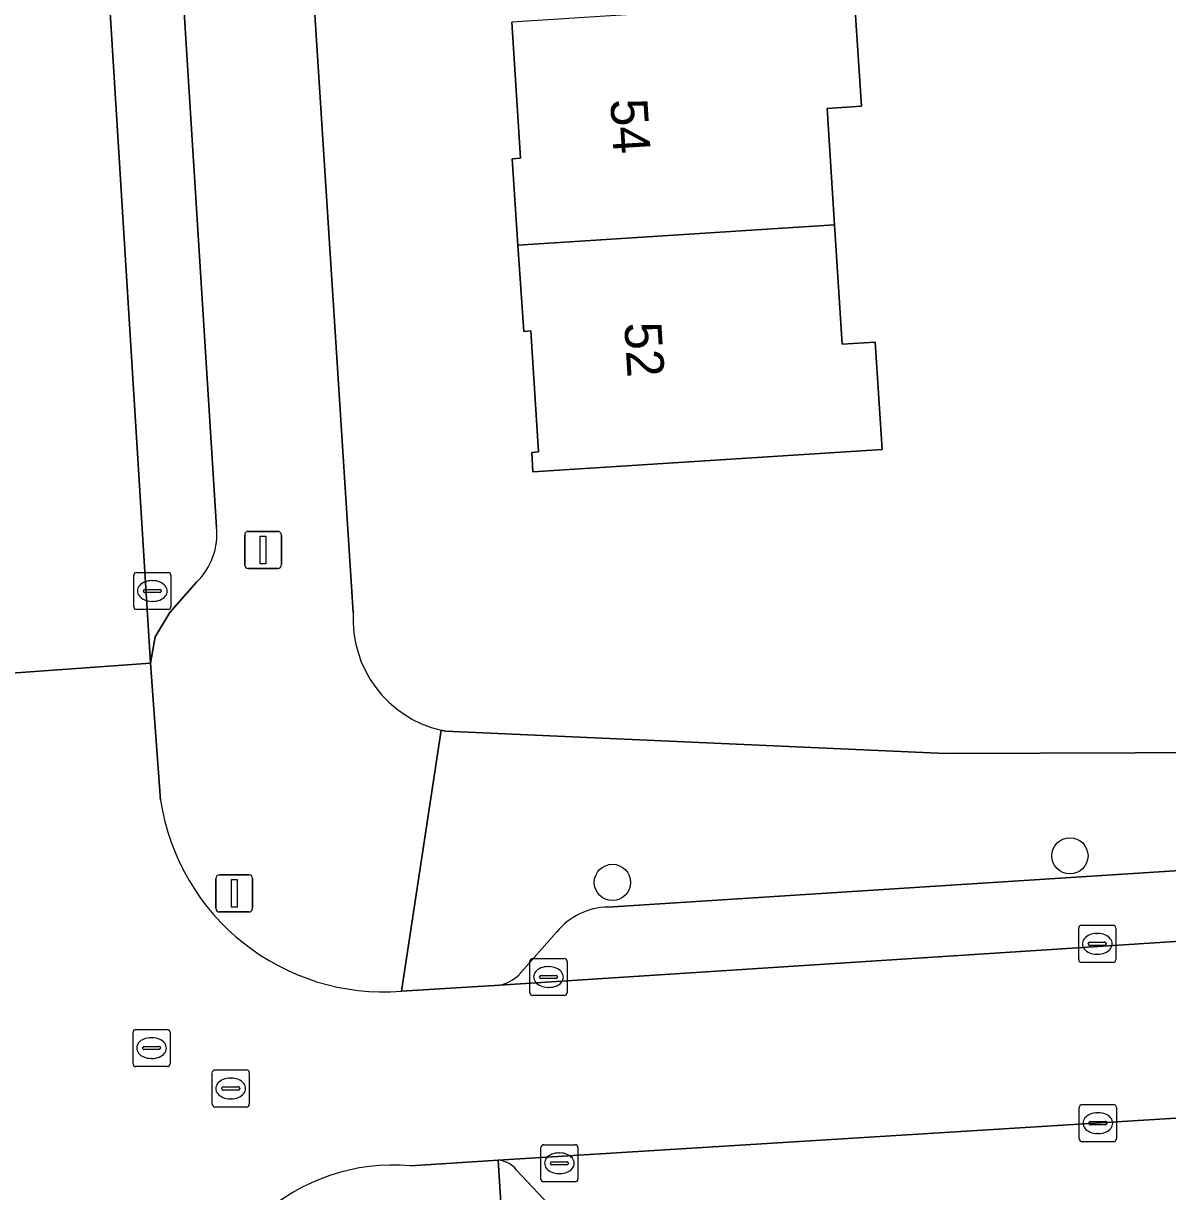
# Model space of a CAD drawing. Extents: x 159680 to 160786, y 387323 to 388340.
# Drawn here: x 160494.74 to 160525.61, y 387772 to 387803.51 of the extents above; entities that cross this region are included whole.
import ezdxf

# ---------------------------------------------------------------- set-up
doc = ezdxf.new("R2010")
doc.units = 0
for name, color, linetype in [('IMGEO_Boom', 7, 'Continuous'), ('IMGEO_Erf', 7, 'Continuous'), ('IMGEO_Kolk', 7, 'Continuous'), ('IMGEO_Lichtmast', 7, 'Continuous'), ('IMGEO_Pand', 7, 'Continuous'), ('IMGEO_Pand_nummerreeks', 7, 'Continuous'), ('IMGEO_Parkeervlak_open', 7, 'Continuous'), ('IMGEO_Rijbaan_lokaal_gesloten', 7, 'Continuous'), ('IMGEO_Rijbaan_lokaal_open', 7, 'Continuous'), ('IMGEO_Rioolput', 7, 'Continuous'), ('IMGEO_Voetpad_open', 7, 'Continuous')]:
    doc.layers.add(name, color=color, linetype=linetype)

msp = doc.modelspace()

# ---------------------------------------------------------------- linework, layer by layer
at = {"layer": 'IMGEO_Boom'}
for centre in [(160522.971, 387781.057), (160510.631, 387780.34)]:
    msp.add_circle(centre, 0.489, dxfattribs=at)
at = {"layer": 'IMGEO_Erf'}
for points in [[(160500.341, 387835.52), (160500.379, 387835.194), (160500.855, 387831.103), (160503.639, 387787.615)], [(160506.008, 387784.442), (160506.129, 387784.42), (160519.612, 387783.82), (160529.842, 387783.849), (160530.037, 387783.861), (160529.374, 387794.076), (160526.859, 387793.912), (160526.547, 387798.705), (160526.248, 387803.312), (160528.764, 387803.476), (160528.584, 387806.103), (160526.069, 387805.939), (160525.757, 387810.736), (160525.458, 387815.339)], [(160517.163, 387804.13), (160517.346, 387801.271), (160516.426, 387801.212), (160516.626, 387798.075), (160516.832, 387794.853), (160517.72, 387794.91), (160517.905, 387792.012), (160508.488, 387791.412), (160508.454, 387791.938), (160508.641, 387791.95), (160508.432, 387795.213), (160508.241, 387795.2), (160508.082, 387797.528), (160507.923, 387799.855), (160508.149, 387799.869), (160507.915, 387803.538)]]:
    msp.add_lwpolyline(points, dxfattribs=at)
msp.add_arc((160506.718, 387787.443), 3.084, 176.803, 256.688, dxfattribs=at)
at = {"layer": 'IMGEO_Kolk'}
for p, q in [((160497.72, 387787.773), (160497.72, 387788.625)), ((160497.795, 387788.699), (160498.647, 387788.699)), ((160498.721, 387788.625), (160498.721, 387787.773)), ((160498.208, 387788.479), (160498.233, 387788.479)), ((160497.979, 387788.193), (160497.979, 387788.205)), ((160498.417, 387788.156), (160498.019, 387788.156)), ((160498.022, 387788.242), (160498.42, 387788.242)), ((160498.463, 387788.205), (160498.463, 387788.193)), ((160498.647, 387787.699), (160497.795, 387787.699)), ((160498.231, 387787.919), (160498.206, 387787.919)), ((160523.284, 387779.183), (160524.136, 387779.183)), ((160523.209, 387778.257), (160523.209, 387779.109)), ((160523.697, 387778.963), (160523.722, 387778.963)), ((160524.21, 387779.109), (160524.21, 387778.257)), ((160523.468, 387778.677), (160523.468, 387778.689)), ((160523.906, 387778.64), (160523.508, 387778.64)), ((160523.511, 387778.726), (160523.909, 387778.726)), ((160523.952, 387778.689), (160523.952, 387778.677)), ((160508.482, 387778.289), (160509.334, 387778.289)), ((160523.72, 387778.403), (160523.695, 387778.403)), ((160508.407, 387777.363), (160508.407, 387778.215)), ((160508.895, 387778.069), (160508.92, 387778.069)), ((160509.408, 387778.215), (160509.408, 387777.363)), ((160524.136, 387778.183), (160523.284, 387778.183)), ((160508.666, 387777.783), (160508.666, 387777.795)), ((160509.104, 387777.746), (160508.706, 387777.746)), ((160508.709, 387777.832), (160509.107, 387777.832)), ((160509.15, 387777.795), (160509.15, 387777.783)), ((160509.334, 387777.289), (160508.482, 387777.289)), ((160508.918, 387777.509), (160508.893, 387777.509)), ((160523.225, 387773.422), (160523.225, 387774.274)), ((160523.3, 387774.348), (160524.152, 387774.348)), ((160524.226, 387774.274), (160524.226, 387773.422)), ((160523.484, 387773.842), (160523.484, 387773.854)), ((160523.527, 387773.891), (160523.925, 387773.891)), ((160523.713, 387774.128), (160523.738, 387774.128)), ((160523.968, 387773.854), (160523.968, 387773.842)), ((160523.922, 387773.805), (160523.524, 387773.805)), ((160523.736, 387773.568), (160523.711, 387773.568)), ((160508.701, 387772.339), (160508.701, 387773.191)), ((160508.776, 387773.265), (160509.628, 387773.265)), ((160509.702, 387773.191), (160509.702, 387772.339)), ((160524.152, 387773.348), (160523.3, 387773.348)), ((160509.189, 387773.045), (160509.214, 387773.045)), ((160508.96, 387772.759), (160508.96, 387772.771)), ((160509.398, 387772.722), (160509, 387772.722)), ((160509.003, 387772.808), (160509.401, 387772.808)), ((160509.444, 387772.771), (160509.444, 387772.759)), ((160509.628, 387772.265), (160508.776, 387772.265)), ((160509.212, 387772.485), (160509.187, 387772.485))]:
    msp.add_line(p, q, dxfattribs=at)
for points in [[(160497.72, 387787.773), (160497.72, 387788.625)], [(160497.795, 387788.699), (160498.647, 387788.699)], [(160498.721, 387788.625), (160498.721, 387787.773)], [(160498.647, 387787.699), (160497.795, 387787.699)], [(160523.284, 387779.183), (160524.136, 387779.183)], [(160523.209, 387778.257), (160523.209, 387779.109)], [(160524.21, 387779.109), (160524.21, 387778.257)], [(160508.482, 387778.289), (160509.334, 387778.289)], [(160508.407, 387777.363), (160508.407, 387778.215)], [(160509.408, 387778.215), (160509.408, 387777.363)], [(160524.136, 387778.183), (160523.284, 387778.183)], [(160509.334, 387777.289), (160508.482, 387777.289)], [(160523.225, 387773.422), (160523.225, 387774.274)], [(160523.3, 387774.348), (160524.152, 387774.348)], [(160524.226, 387774.274), (160524.226, 387773.422)], [(160508.701, 387772.339), (160508.701, 387773.191)], [(160508.776, 387773.265), (160509.628, 387773.265)], [(160509.702, 387773.191), (160509.702, 387772.339)], [(160524.152, 387773.348), (160523.3, 387773.348)], [(160509.628, 387772.265), (160508.776, 387772.265)]]:
    msp.add_lwpolyline(points, dxfattribs=at)
for centre, radius, start, end in [((160497.797, 387788.623), 0.0765, 91.552, 178.448), ((160497.797, 387788.623), 0.0765, 91.552, 178.448), ((160498.645, 387788.623), 0.0765, 1.552, 88.448), ((160498.645, 387788.623), 0.0765, 1.552, 88.448), ((160498.019, 387788.202), 0.0403, 85.8775, 175.7526), ((160498.016, 387788.192), 0.0366, 178.938, 274.7102), ((160498.42, 387788.199), 0.043, 264.8664, 352.4533), ((160498.424, 387788.204), 0.0386, 1.7309, 96.639), ((160497.797, 387787.775), 0.0765, 181.552, 268.448), ((160497.797, 387787.775), 0.0765, 181.552, 268.448), ((160498.645, 387787.775), 0.0765, 271.552, 358.448), ((160498.645, 387787.775), 0.0765, 271.552, 358.448), ((160523.286, 387779.107), 0.0765, 91.552, 178.448), ((160523.286, 387779.107), 0.0765, 91.552, 178.448), ((160524.134, 387779.107), 0.0765, 1.552, 88.448), ((160524.134, 387779.107), 0.0765, 1.552, 88.448), ((160523.508, 387778.686), 0.0403, 85.8775, 175.7526), ((160523.505, 387778.676), 0.0366, 178.938, 274.7102), ((160523.909, 387778.683), 0.043, 264.8664, 352.4533), ((160523.913, 387778.688), 0.0386, 1.7309, 96.639), ((160508.484, 387778.213), 0.0765, 91.552, 178.448), ((160508.484, 387778.213), 0.0765, 91.552, 178.448), ((160509.332, 387778.213), 0.0765, 1.552, 88.448), ((160509.332, 387778.213), 0.0765, 1.552, 88.448), ((160523.286, 387778.259), 0.0765, 181.552, 268.448), ((160523.286, 387778.259), 0.0765, 181.552, 268.448), ((160524.134, 387778.259), 0.0765, 271.552, 358.448), ((160524.134, 387778.259), 0.0765, 271.552, 358.448), ((160508.706, 387777.792), 0.0403, 85.8775, 175.7526), ((160508.703, 387777.782), 0.0366, 178.938, 274.7102), ((160509.107, 387777.789), 0.043, 264.8664, 352.4533), ((160509.111, 387777.794), 0.0386, 1.7309, 96.639), ((160508.484, 387777.365), 0.0765, 181.552, 268.448), ((160508.484, 387777.365), 0.0765, 181.552, 268.448), ((160509.332, 387777.365), 0.0765, 271.552, 358.448), ((160509.332, 387777.365), 0.0765, 271.552, 358.448), ((160523.302, 387774.272), 0.0765, 91.552, 178.448), ((160523.302, 387774.272), 0.0765, 91.552, 178.448), ((160524.15, 387774.272), 0.0765, 1.552, 88.448), ((160524.15, 387774.272), 0.0765, 1.552, 88.448), ((160523.524, 387773.851), 0.0403, 85.8775, 175.7526), ((160523.521, 387773.841), 0.0366, 178.938, 274.7102), ((160523.925, 387773.848), 0.043, 264.8664, 352.4533), ((160523.929, 387773.853), 0.0386, 1.7309, 96.639), ((160508.778, 387773.189), 0.0765, 91.552, 178.448), ((160508.778, 387773.189), 0.0765, 91.552, 178.448), ((160509.626, 387773.189), 0.0765, 1.552, 88.448), ((160509.626, 387773.189), 0.0765, 1.552, 88.448), ((160523.302, 387773.424), 0.0765, 181.552, 268.448), ((160523.302, 387773.424), 0.0765, 181.552, 268.448), ((160524.15, 387773.424), 0.0765, 271.552, 358.448), ((160524.15, 387773.424), 0.0765, 271.552, 358.448), ((160509, 387772.768), 0.0403, 85.8775, 175.7526), ((160508.997, 387772.758), 0.0366, 178.938, 274.7102), ((160509.401, 387772.765), 0.043, 264.8664, 352.4533), ((160509.405, 387772.77), 0.0386, 1.7309, 96.639), ((160508.778, 387772.341), 0.0765, 181.552, 268.448), ((160508.778, 387772.341), 0.0765, 181.552, 268.448), ((160509.626, 387772.341), 0.0765, 271.552, 358.448), ((160509.626, 387772.341), 0.0765, 271.552, 358.448)]:
    msp.add_arc(centre, radius, start, end, dxfattribs=at)
for centre, major_axis, ratio, start_param, end_param in [((160498.207, 387788.199), (-0.387, 0.002), 0.722429, 4.712389, 7.853982), ((160498.232, 387788.199), (-0.39, 0.002), 0.717154, 1.570796, 4.712389), ((160523.696, 387778.683), (-0.387, 0.002), 0.722429, 4.712389, 7.853982), ((160523.721, 387778.683), (-0.39, 0.002), 0.717154, 1.570796, 4.712389), ((160508.894, 387777.789), (-0.387, 0.002), 0.722429, 4.712389, 7.853982), ((160508.919, 387777.789), (-0.39, 0.002), 0.717154, 1.570796, 4.712389), ((160523.712, 387773.848), (-0.387, 0.002), 0.722429, 4.712389, 7.853982), ((160523.737, 387773.848), (-0.39, 0.002), 0.717154, 1.570796, 4.712389), ((160509.188, 387772.765), (-0.387, 0.002), 0.722429, 4.712389, 7.853982), ((160509.213, 387772.765), (-0.39, 0.002), 0.717154, 1.570796, 4.712389)]:
    msp.add_ellipse(centre, major_axis=major_axis, ratio=ratio, start_param=start_param, end_param=end_param, dxfattribs=at)
at = {"layer": 'IMGEO_Lichtmast'}
for p, q in [((160500.712, 387788.907), (160500.712, 387789.707)), ((160500.712, 387789.707), (160500.712, 387788.907)), ((160500.812, 387789.807), (160501.602, 387789.807)), ((160501.602, 387789.807), (160500.812, 387789.807)), ((160501.702, 387789.707), (160501.702, 387788.907)), ((160501.702, 387788.907), (160501.702, 387789.707)), ((160501.602, 387788.807), (160500.812, 387788.807)), ((160500.812, 387788.807), (160501.602, 387788.807)), ((160499.936, 387779.643), (160499.936, 387780.443)), ((160499.936, 387780.443), (160499.936, 387779.643)), ((160500.036, 387780.543), (160500.826, 387780.543)), ((160500.826, 387780.543), (160500.036, 387780.543)), ((160500.926, 387780.443), (160500.926, 387779.643)), ((160500.926, 387779.643), (160500.926, 387780.443)), ((160500.826, 387779.543), (160500.036, 387779.543)), ((160500.036, 387779.543), (160500.826, 387779.543))]:
    msp.add_line(p, q, dxfattribs=at)
for points in [[(160501.132, 387789.682), (160501.282, 387789.682), (160501.282, 387788.932), (160501.132, 387788.932), (160501.132, 387789.682)], [(160500.356, 387780.418), (160500.506, 387780.418), (160500.506, 387779.668), (160500.356, 387779.668), (160500.356, 387780.418)]]:
    msp.add_lwpolyline(points, dxfattribs=at)
for centre, start, end in [((160500.812, 387789.707), 90, 180), ((160500.812, 387789.707), 90, 180), ((160501.602, 387789.707), 0, 90), ((160501.602, 387789.707), 360, 90), ((160500.812, 387788.907), 180, 270), ((160500.812, 387788.907), 180, 270), ((160501.602, 387788.907), 270, 0), ((160501.602, 387788.907), 270, 0), ((160500.036, 387780.443), 90, 180), ((160500.036, 387780.443), 90, 180), ((160500.826, 387780.443), 0, 90), ((160500.826, 387780.443), 360, 90), ((160500.036, 387779.643), 180, 270), ((160500.036, 387779.643), 180, 270), ((160500.826, 387779.643), 270, 0), ((160500.826, 387779.643), 270, 0)]:
    msp.add_arc(centre, 0.1, start, end, dxfattribs=at)
at = {"layer": 'IMGEO_Pand'}
for points in [[(160516.626, 387798.075), (160516.426, 387801.212), (160517.346, 387801.271), (160517.163, 387804.13), (160507.915, 387803.538), (160508.149, 387799.869), (160507.923, 387799.855), (160508.082, 387797.528)], [(160508.082, 387797.528), (160508.241, 387795.2), (160508.432, 387795.213), (160508.641, 387791.95), (160508.454, 387791.938), (160508.488, 387791.412), (160517.905, 387792.012), (160517.72, 387794.91), (160516.832, 387794.853), (160516.626, 387798.075)]]:
    msp.add_lwpolyline(points, close=True, dxfattribs=at)
at = {"layer": 'IMGEO_Parkeervlak_open'}
for points in [[(160499.955, 387789.924), (160497.359, 387831.167)], [(160495.685, 387826.43), (160498.175, 387786.249)], [(160652.629, 387788.778), (160510.507, 387779.675)], [(160498.175, 387786.249), (160498.301, 387786.962), (160498.692, 387787.622), (160499.414, 387788.437)], [(160507.598, 387777.573), (160675.04, 387788.393)], [(160654.183, 387780.465), (160655.334, 387781.726), (160655.957, 387782.201), (160656.729, 387782.366), (160595.613, 387778.305), (160507.548, 387772.845)], [(160509.131, 387779.005), (160508.113, 387777.852)], [(160508.044, 387772.583), (160508.914, 387771.654)]]:
    msp.add_lwpolyline(points, dxfattribs=at)
for centre, radius, start, end in [((160498.147, 387789.74), 1.817, 314.201, 5.8142), ((160510.547, 387777.846), 1.83, 91.2375, 140.6871), ((160507.388, 387778.576), 1.025, 281.8412, 315.0518), ((160507.508, 387772.169), 0.677, 37.6834, 86.6283)]:
    msp.add_arc(centre, radius, start, end, dxfattribs=at)
at = {"layer": 'IMGEO_Rijbaan_lokaal_gesloten'}
msp.add_lwpolyline([(160495.119, 387834.87), (160489.082, 387834.417), (160492.159, 387785.992), (160492.17, 387785.823), (160498.175, 387786.249), (160495.685, 387826.43), (160495.133, 387834.082)], close=True, dxfattribs=at)
at = {"layer": 'IMGEO_Rijbaan_lokaal_open'}
for points in [[(160656.729, 387782.366), (160667.455, 387783.044), (160673.287, 387783.448), (160675.411, 387783.57), (160675.04, 387788.393), (160507.598, 387777.573), (160504.943, 387777.404)], [(160498.441, 387782.56), (160498.175, 387786.249), (160492.17, 387785.823), (160492.304, 387783.832)], [(160505.187, 387772.694), (160507.548, 387772.845), (160595.613, 387778.305), (160656.729, 387782.366)]]:
    msp.add_lwpolyline(points, dxfattribs=at)
for centre, radius, start, end in [((160504.473, 387783.489), 6.103, 188.758, 274.4141), ((160504.709, 387767.422), 5.294, 84.816, 180.6563)]:
    msp.add_arc(centre, radius, start, end, dxfattribs=at)
at = {"layer": 'IMGEO_Rioolput'}
for p, q in [((160497.775, 387776.373), (160498.627, 387776.373)), ((160497.7, 387775.447), (160497.7, 387776.299)), ((160498.188, 387776.153), (160498.213, 387776.153)), ((160498.701, 387776.299), (160498.701, 387775.447)), ((160497.959, 387775.867), (160497.959, 387775.879)), ((160498.397, 387775.83), (160497.999, 387775.83)), ((160498.002, 387775.916), (160498.4, 387775.916)), ((160498.443, 387775.879), (160498.443, 387775.867)), ((160498.211, 387775.593), (160498.186, 387775.593)), ((160498.627, 387775.373), (160497.775, 387775.373)), ((160499.835, 387774.357), (160499.835, 387775.209)), ((160499.91, 387775.283), (160500.762, 387775.283)), ((160500.836, 387775.209), (160500.836, 387774.357)), ((160500.094, 387774.777), (160500.094, 387774.789)), ((160500.137, 387774.826), (160500.535, 387774.826)), ((160500.323, 387775.063), (160500.348, 387775.063)), ((160500.578, 387774.789), (160500.578, 387774.777)), ((160500.532, 387774.74), (160500.134, 387774.74)), ((160500.346, 387774.503), (160500.321, 387774.503)), ((160500.762, 387774.283), (160499.91, 387774.283))]:
    msp.add_line(p, q, dxfattribs=at)
for points in [[(160497.775, 387776.373), (160498.627, 387776.373)], [(160497.7, 387775.447), (160497.7, 387776.299)], [(160498.701, 387776.299), (160498.701, 387775.447)], [(160498.627, 387775.373), (160497.775, 387775.373)], [(160499.835, 387774.357), (160499.835, 387775.209)], [(160499.91, 387775.283), (160500.762, 387775.283)], [(160500.836, 387775.209), (160500.836, 387774.357)], [(160500.762, 387774.283), (160499.91, 387774.283)]]:
    msp.add_lwpolyline(points, dxfattribs=at)
for centre, radius, start, end in [((160497.777, 387776.297), 0.0765, 91.552, 178.448), ((160497.777, 387776.297), 0.0765, 91.552, 178.448), ((160498.625, 387776.297), 0.0765, 1.552, 88.448), ((160498.625, 387776.297), 0.0765, 1.552, 88.448), ((160497.999, 387775.876), 0.0403, 85.8775, 175.7526), ((160497.996, 387775.866), 0.0366, 178.938, 274.7102), ((160498.4, 387775.873), 0.043, 264.8664, 352.4533), ((160498.404, 387775.878), 0.0386, 1.7309, 96.639), ((160497.777, 387775.449), 0.0765, 181.552, 268.448), ((160497.777, 387775.449), 0.0765, 181.552, 268.448), ((160498.625, 387775.449), 0.0765, 271.552, 358.448), ((160498.625, 387775.449), 0.0765, 271.552, 358.448), ((160499.912, 387775.207), 0.0765, 91.552, 178.448), ((160499.912, 387775.207), 0.0765, 91.552, 178.448), ((160500.76, 387775.207), 0.0765, 1.552, 88.448), ((160500.76, 387775.207), 0.0765, 1.552, 88.448), ((160500.134, 387774.786), 0.0403, 85.8775, 175.7526), ((160500.131, 387774.776), 0.0366, 178.938, 274.7102), ((160500.535, 387774.783), 0.043, 264.8664, 352.4533), ((160500.539, 387774.788), 0.0386, 1.7309, 96.639), ((160499.912, 387774.359), 0.0765, 181.552, 268.448), ((160499.912, 387774.359), 0.0765, 181.552, 268.448), ((160500.76, 387774.359), 0.0765, 271.552, 358.448), ((160500.76, 387774.359), 0.0765, 271.552, 358.448)]:
    msp.add_arc(centre, radius, start, end, dxfattribs=at)
for centre, major_axis, ratio, start_param, end_param in [((160498.187, 387775.873), (-0.387, 0.002), 0.722429, 4.712389, 7.853982), ((160498.212, 387775.873), (-0.39, 0.002), 0.717154, 1.570796, 4.712389), ((160500.322, 387774.783), (-0.387, 0.002), 0.722429, 4.712389, 7.853982), ((160500.347, 387774.783), (-0.39, 0.002), 0.717154, 1.570796, 4.712389)]:
    msp.add_ellipse(centre, major_axis=major_axis, ratio=ratio, start_param=start_param, end_param=end_param, dxfattribs=at)
at = {"layer": 'IMGEO_Voetpad_open'}
for points in [[(160503.639, 387787.615), (160500.855, 387831.103), (160500.379, 387835.194), (160495.119, 387834.87), (160495.133, 387834.082)], [(160497.359, 387831.167), (160499.955, 387789.924)], [(160683.617, 387793.636), (160678.67, 387793.355), (160654.826, 387791.832), (160653.254, 387791.732), (160593.198, 387787.895), (160592.411, 387787.845), (160591.618, 387787.794), (160531.447, 387783.951), (160530.037, 387783.861), (160529.842, 387783.849), (160519.612, 387783.82), (160506.129, 387784.42), (160506.008, 387784.442), (160504.943, 387777.404), (160507.598, 387777.573)], [(160510.507, 387779.675), (160652.629, 387788.778), (160652.516, 387789.884), (160658.373, 387790.256), (160658.449, 387789.155), (160672.043, 387790.022)], [(160499.414, 387788.437), (160498.692, 387787.622), (160498.301, 387786.962), (160498.175, 387786.249), (160498.441, 387782.56)], [(160504.943, 387777.404), (160506.008, 387784.442)], [(160507.548, 387772.845), (160507.72, 387770.127), (160512.363, 387770.465), (160529.013, 387771.463), (160530.621, 387771.372), (160560.433, 387773.331), (160561.943, 387773.556), (160593.164, 387775.511), (160594.662, 387775.604), (160624.442, 387777.513), (160625.954, 387777.59), (160645.673, 387778.882), (160653.708, 387779.408), (160654.346, 387779.45), (160654.183, 387780.465)], [(160508.113, 387777.852), (160509.131, 387779.005)], [(160507.025, 387770.076), (160507.72, 387770.127), (160507.548, 387772.845), (160505.187, 387772.694)], [(160508.914, 387771.654), (160508.044, 387772.583)]]:
    msp.add_lwpolyline(points, dxfattribs=at)
for centre, radius, start, end in [((160498.147, 387789.74), 1.817, 314.201, 5.8142), ((160506.718, 387787.443), 3.084, 176.803, 256.688), ((160504.473, 387783.489), 6.103, 188.758, 274.4141), ((160510.547, 387777.846), 1.83, 91.2375, 140.6871), ((160507.388, 387778.576), 1.025, 281.8412, 315.0518), ((160504.709, 387767.422), 5.294, 84.816, 180.6563), ((160507.508, 387772.169), 0.677, 37.6834, 86.6283)]:
    msp.add_arc(centre, radius, start, end, dxfattribs=at)

# ---------------------------------------------------------------- texts
at = {"layer": 'IMGEO_Pand_nummerreeks'}
for s, p in [('54', (160510.572, 387801.449)), ('52', (160510.949, 387795.423))]:
    msp.add_text(s, height=1, rotation=273.5811, dxfattribs=at).set_placement(p)

doc.saveas('drawing.dxf')
